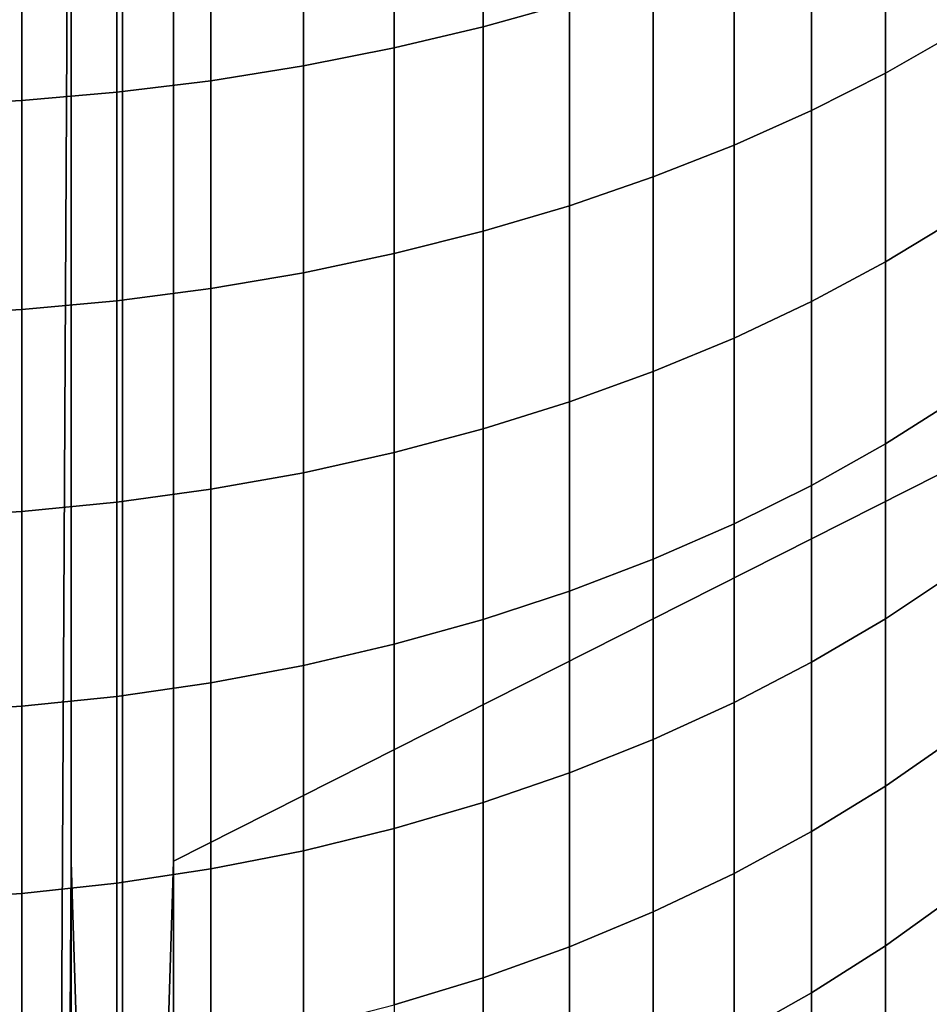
# Model space of a CAD drawing. Header units: metres. Extents: x -109 to 109, y -100 to 58.
# Tile 386 of 642: x 1.22 to 7.08, y -12.49 to -6.15. Entities that reach past the tile are written whole.
import ezdxf

# ---------------------------------------------------------------- set-up
doc = ezdxf.new("R2010")
doc.units = ezdxf.units.M
doc.layers.add('solid_21_062_100_XXX', color=7, linetype='CONTINUOUS')

msp = doc.modelspace()

# ---------------------------------------------------------------- linework, layer by layer
at = {"layer": 'solid_21_062_100_XXX'}
for points in [[(2.212831, -11.565833, -20.43038), (2.212826, -1.049087, -20.43038), (23.175426, -0.972689, -20.220478)], [(9.679617, -22.091299, -20.355614), (2.212831, -22.082581, -20.43038), (2.212831, -11.565833, -20.43038), (23.175426, -0.972689, -20.220478)], [(1.555183, -1.058357, -20.454151), (1.226692, -62.700001, -20.472456), (0, -62.700001, -20.502569), (0.777885, -1.071072, -20.490463)], [(1.226692, -62.700001, -20.472456), (1.555183, -1.058357, -20.454151), (1.555179, -11.570469, -20.454151)], [(1.883878, -1.052047, -20.437969), (1.88385, -22.082581, -20.437971), (1.555179, -11.570469, -20.454151), (1.555183, -1.058357, -20.454151)], [(1.883878, -1.052047, -20.437969), (2.212826, -1.049087, -20.43038), (2.212831, -11.565833, -20.43038), (1.88385, -22.082581, -20.437971)], [(4.763412, -4.690854, 208.286057), (4.206731, -4.836269, 208.514801), (4.206731, -6.193303, 207.609894), (4.763412, -6.038039, 207.387726)], [(4.206731, -4.836269, 208.514801), (3.6347, -4.963387, 208.714752), (3.6347, -6.32903, 207.804108), (4.206731, -6.193303, 207.609894)], [(3.6347, -4.963387, 208.714752), (3.049406, -5.071743, 208.885208), (3.049406, -6.444725, 207.969666), (3.6347, -6.32903, 207.804108)], [(7.247845, -4.990868, 205.889282), (6.797007, -5.23397, 206.237152), (6.797007, -6.491176, 205.317062), (7.247845, -6.233117, 204.980133)], [(3.049406, -5.071743, 208.885208), (2.452986, -5.160942, 209.025513), (2.452986, -6.539966, 208.105942), (3.049406, -6.444725, 207.969666)], [(2.452986, -5.160942, 209.025513), (1.847614, -5.230659, 209.135178), (1.847614, -6.614404, 208.212463), (2.452986, -6.539966, 208.105942)], [(1.847614, -5.230659, 209.135178), (1.235501, -5.280639, 209.213791), (1.235501, -6.66777, 208.288834), (1.847614, -6.614404, 208.212463)], [(6.797007, -5.23397, 206.237152), (6.321368, -5.461035, 206.562073), (6.321368, -6.732211, 205.631744), (6.797007, -6.491176, 205.317062)], [(1.235501, -5.280639, 209.213791), (0.61888, -5.310701, 209.261093), (0.61888, -6.699867, 208.334763), (1.235501, -6.66777, 208.288834)], [(6.321368, -5.461035, 206.562073), (5.822664, -5.671236, 206.862854), (5.822664, -6.955345, 205.923065), (6.321368, -6.732211, 205.631744)], [(5.822664, -5.671236, 206.862854), (5.302712, -5.863805, 207.138412), (5.302712, -7.159761, 206.189957), (5.822664, -6.955345, 205.923065)], [(5.302712, -5.863805, 207.138412), (4.763412, -6.038039, 207.387726), (4.763412, -7.344715, 206.431427), (5.302712, -7.159761, 206.189957)], [(4.763412, -6.038039, 207.387726), (4.206731, -6.193303, 207.609894), (4.206731, -7.509532, 206.646606), (4.763412, -7.344715, 206.431427)], [(4.206731, -6.193303, 207.609894), (3.6347, -6.32903, 207.804108), (3.6347, -7.653609, 206.834717), (4.206731, -7.509532, 206.646606)], [(7.247845, -6.233117, 204.980133), (6.797007, -6.491176, 205.317062), (6.797007, -7.707008, 204.342941), (7.247845, -7.434485, 204.017624)], [(3.6347, -6.32903, 207.804108), (3.049406, -6.444725, 207.969666), (3.049406, -7.776423, 206.995056), (3.6347, -7.653609, 206.834717)], [(3.049406, -6.444725, 207.969666), (2.452986, -6.539966, 208.105942), (2.452986, -7.877523, 207.127045), (3.049406, -7.776423, 206.995056)], [(6.797007, -6.491176, 205.317062), (6.321368, -6.732211, 205.631744), (6.321368, -7.961555, 204.64682), (6.797007, -7.707008, 204.342941)], [(2.452986, -6.539966, 208.105942), (1.847614, -6.614404, 208.212463), (1.847614, -7.956542, 207.230209), (2.452986, -7.877523, 207.127045)], [(1.847614, -6.614404, 208.212463), (1.235501, -6.66777, 208.288834), (1.235501, -8.01319, 207.304169), (1.847614, -7.956542, 207.230209)], [(1.235501, -6.66777, 208.288834), (0.61888, -6.699867, 208.334763), (0.61888, -8.047263, 207.348663), (1.235501, -8.01319, 207.304169)], [(6.321368, -6.732211, 205.631744), (5.822664, -6.955345, 205.923065), (5.822664, -8.197195, 204.928116), (6.321368, -7.961555, 204.64682)], [(5.822664, -6.955345, 205.923065), (5.302712, -7.159761, 206.189957), (5.302712, -8.41307, 205.185822), (5.822664, -8.197195, 204.928116)], [(5.302712, -7.159761, 206.189957), (4.763412, -7.344715, 206.431427), (4.763412, -8.608391, 205.418991), (5.302712, -8.41307, 205.185822)], [(4.763412, -7.344715, 206.431427), (4.206731, -7.509532, 206.646606), (4.206731, -8.782445, 205.62677), (4.763412, -8.608391, 205.418991)], [(7.247845, -7.434485, 204.017624), (6.797007, -7.707008, 204.342941), (6.797007, -8.879149, 203.316681), (7.247845, -8.592681, 203.003555)], [(4.206731, -7.509532, 206.646606), (3.6347, -7.653609, 206.834717), (3.6347, -8.934599, 205.808395), (4.206731, -8.782445, 205.62677)], [(3.6347, -7.653609, 206.834717), (3.049406, -7.776423, 206.995056), (3.049406, -9.064296, 205.963226), (3.6347, -8.934599, 205.808395)], [(6.797007, -7.707008, 204.342941), (6.321368, -7.961555, 204.64682), (6.321368, -9.14672, 203.609146), (6.797007, -8.879149, 203.316681)], [(3.049406, -7.776423, 206.995056), (2.452986, -7.877523, 207.127045), (2.452986, -9.171063, 206.090683), (3.049406, -9.064296, 205.963226)], [(2.452986, -7.877523, 207.127045), (1.847614, -7.956542, 207.230209), (1.847614, -9.254511, 206.190292), (2.452986, -9.171063, 206.090683)], [(1.847614, -7.956542, 207.230209), (1.235501, -8.01319, 207.304169), (1.235501, -9.314336, 206.261719), (1.847614, -9.254511, 206.190292)], [(6.321368, -7.961555, 204.64682), (5.822664, -8.197195, 204.928116), (5.822664, -9.394419, 203.879883), (6.321368, -9.14672, 203.609146)], [(1.235501, -8.01319, 207.304169), (0.61888, -8.047263, 207.348663), (0.61888, -9.350317, 206.304672), (1.235501, -9.314336, 206.261719)], [(5.822664, -8.197195, 204.928116), (5.302712, -8.41307, 205.185822), (5.302712, -9.621339, 204.127914), (5.822664, -9.394419, 203.879883)], [(5.302712, -8.41307, 205.185822), (4.763412, -8.608391, 205.418991), (4.763412, -9.826654, 204.352341), (5.302712, -9.621339, 204.127914)], [(4.763412, -8.608391, 205.418991), (4.206731, -8.782445, 205.62677), (4.206731, -10.009616, 204.552322), (4.763412, -9.826654, 204.352341)], [(7.247845, -8.592681, 203.003555), (6.797007, -8.879149, 203.316681), (6.797007, -10.005363, 202.240219), (7.247845, -9.705495, 201.939896)], [(4.206731, -8.782445, 205.62677), (3.6347, -8.934599, 205.808395), (3.6347, -10.169555, 204.727127), (4.206731, -10.009616, 204.552322)], [(3.6347, -8.934599, 205.808395), (3.049406, -9.064296, 205.963226), (3.049406, -10.305888, 204.876144), (3.6347, -10.169555, 204.727127)], [(6.797007, -8.879149, 203.316681), (6.321368, -9.14672, 203.609146), (6.321368, -10.285448, 202.520721), (6.797007, -10.005363, 202.240219)], [(3.049406, -9.064296, 205.963226), (2.452986, -9.171063, 206.090683), (2.452986, -10.418119, 204.998825), (3.049406, -10.305888, 204.876144)], [(2.452986, -9.171063, 206.090683), (1.847614, -9.254511, 206.190292), (1.847614, -10.505837, 205.094696), (2.452986, -10.418119, 204.998825)], [(6.321368, -9.14672, 203.609146), (5.822664, -9.394419, 203.879883), (5.822664, -10.544731, 202.78038), (6.321368, -10.285448, 202.520721)], [(1.847614, -9.254511, 206.190292), (1.235501, -9.314336, 206.261719), (1.235501, -10.568723, 205.163437), (1.847614, -10.505837, 205.094696)], [(1.235501, -9.314336, 206.261719), (0.61888, -9.350317, 206.304672), (0.61888, -10.606545, 205.204773), (1.235501, -10.568723, 205.163437)], [(5.822664, -9.394419, 203.879883), (5.302712, -9.621339, 204.127914), (5.302712, -10.782266, 203.018265), (5.822664, -10.544731, 202.78038)], [(5.302712, -9.621339, 204.127914), (4.763412, -9.826654, 204.352341), (4.763412, -10.997184, 203.233505), (5.302712, -10.782266, 203.018265)], [(7.247845, -9.705495, 201.939896), (6.797007, -10.005363, 202.240219), (6.797007, -11.083499, 201.115601), (7.247845, -10.770806, 200.828659)], [(4.763412, -9.826654, 204.352341), (4.206731, -10.009616, 204.552322), (4.206731, -11.188703, 203.425308), (4.763412, -10.997184, 203.233505)], [(4.206731, -10.009616, 204.552322), (3.6347, -10.169555, 204.727127), (3.6347, -11.356122, 203.592972), (4.206731, -11.188703, 203.425308)], [(6.797007, -10.005363, 202.240219), (6.321368, -10.285448, 202.520721), (6.321368, -11.375566, 201.383606), (6.797007, -11.083499, 201.115601)], [(3.6347, -10.169555, 204.727127), (3.049406, -10.305888, 204.876144), (3.049406, -11.498832, 203.735901), (3.6347, -11.356122, 203.592972)], [(3.049406, -10.305888, 204.876144), (2.452986, -10.418119, 204.998825), (2.452986, -11.616312, 203.853561), (3.049406, -11.498832, 203.735901)], [(6.321368, -10.285448, 202.520721), (5.822664, -10.544731, 202.78038), (5.822664, -11.64594, 201.631699), (6.321368, -11.375566, 201.383606)], [(2.452986, -10.418119, 204.998825), (1.847614, -10.505837, 205.094696), (1.847614, -11.708133, 203.945511), (2.452986, -11.616312, 203.853561)], [(1.847614, -10.505837, 205.094696), (1.235501, -10.568723, 205.163437), (1.235501, -11.773959, 204.011429), (1.847614, -11.708133, 203.945511)], [(1.235501, -10.568723, 205.163437), (0.61888, -10.606545, 205.204773), (0.61888, -11.813551, 204.051086), (1.235501, -11.773959, 204.011429)], [(5.822664, -10.544731, 202.78038), (5.302712, -10.782266, 203.018265), (5.302712, -11.893634, 201.858994), (5.822664, -11.64594, 201.631699)], [(7.247845, -10.770806, 200.828659), (6.797007, -11.083499, 201.115601), (6.797007, -12.111505, 199.944977), (7.247845, -11.786581, 199.671982)], [(5.302712, -10.782266, 203.018265), (4.763412, -10.997184, 203.233505), (4.763412, -12.117745, 202.064636), (5.302712, -11.893634, 201.858994)], [(4.763412, -10.997184, 203.233505), (4.206731, -11.188703, 203.425308), (4.206731, -12.317455, 202.247894), (4.763412, -12.117745, 202.064636)], [(6.797007, -11.083499, 201.115601), (6.321368, -11.375566, 201.383606), (6.321368, -12.414994, 200.199982), (6.797007, -12.111505, 199.944977)], [(4.206731, -11.188703, 203.425308), (3.6347, -11.356122, 203.592972), (3.6347, -12.492037, 202.408096), (4.206731, -12.317455, 202.247894)], [(3.6347, -11.356122, 203.592972), (3.049406, -11.498832, 203.735901), (3.049406, -12.640851, 202.544647), (3.6347, -12.492037, 202.408096)], [(6.321368, -11.375566, 201.383606), (5.822664, -11.64594, 201.631699), (5.822664, -12.695943, 200.436035), (6.321368, -12.414994, 200.199982)], [(3.049406, -11.498832, 203.735901), (2.452986, -11.616312, 203.853561), (2.452986, -12.763356, 202.657059), (3.049406, -12.640851, 202.544647)], [(1.226692, -62.700001, -20.472456), (1.555179, -11.570469, -20.454151), (1.555179, -22.082581, -20.454151)], [(1.88385, -22.082581, -20.437971), (1.555179, -22.082581, -20.454151), (1.555179, -11.570469, -20.454151)], [(1.88385, -22.082581, -20.437971), (2.212831, -11.565833, -20.43038), (2.212831, -22.082581, -20.43038)], [(2.452986, -11.616312, 203.853561), (1.847614, -11.708133, 203.945511), (1.847614, -12.859104, 202.744919), (2.452986, -12.763356, 202.657059)], [(5.822664, -11.64594, 201.631699), (5.302712, -11.893634, 201.858994), (5.302712, -12.953325, 200.652298), (5.822664, -12.695943, 200.436035)], [(1.847614, -11.708133, 203.945511), (1.235501, -11.773959, 204.011429), (1.235501, -12.927746, 202.807907), (1.847614, -12.859104, 202.744919)], [(1.235501, -11.773959, 204.011429), (0.61888, -11.813551, 204.051086), (0.61888, -12.969032, 202.845795), (1.235501, -12.927746, 202.807907)], [(7.247845, -11.786581, 199.671982), (6.797007, -12.111505, 199.944977), (6.797007, -13.087416, 198.730591), (7.247845, -12.750882, 198.472031)], [(5.302712, -11.893634, 201.858994), (4.763412, -12.117745, 202.064636), (4.763412, -13.186202, 200.847961), (5.302712, -12.953325, 200.652298)], [(6.797007, -12.111505, 199.944977), (6.321368, -12.414994, 200.199982), (6.321368, -13.401751, 198.972092), (6.797007, -13.087416, 198.730591)], [(4.763412, -12.117745, 202.064636), (4.206731, -12.317455, 202.247894), (4.206731, -13.393723, 201.022324), (4.763412, -13.186202, 200.847961)], [(4.206731, -12.317455, 202.247894), (3.6347, -12.492037, 202.408096), (3.6347, -13.575132, 201.174744), (4.206731, -13.393723, 201.022324)], [(6.321368, -12.414994, 200.199982), (5.822664, -12.695943, 200.436035), (5.822664, -13.692738, 199.195663), (6.321368, -13.401751, 198.972092)]]:
    msp.add_3dface(points, dxfattribs=at)

doc.saveas('drawing.dxf')
